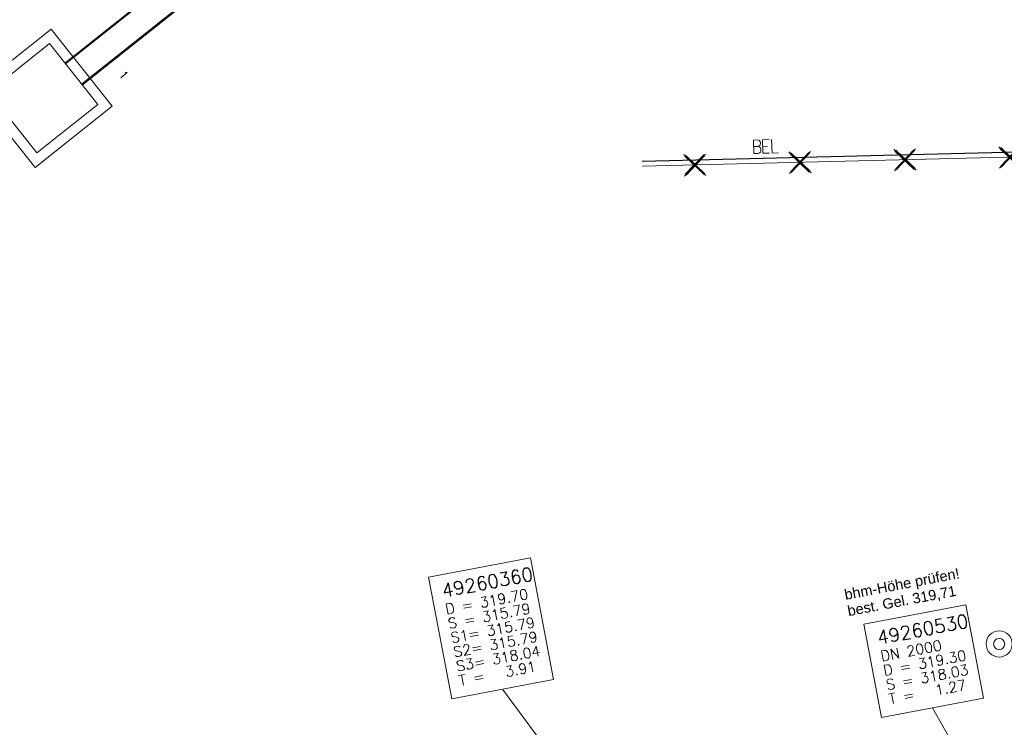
# Model space of a CAD drawing. Header units: metres. Extents: x -502 to 161, y -108 to 174.
# Tile 584 of 776: x -151 to -132, y 79 to 93. Entities that reach past the tile are written whole.
import ezdxf

# ---------------------------------------------------------------- set-up
doc = ezdxf.new("R2010")
doc.units = ezdxf.units.M
doc.header["$LTSCALE"] = 0.1
doc.layers.add('BRI31-005.07-5f08-Koordinierung Lageplan 4. BA Radstation - Seeterrasse 2023-05-31', color=7, linetype='Continuous')
doc.styles.add('Arial', font='arial.ttf')
doc.styles.add('Txt', font='txt_____.ttf')

# ---------------------------------------------------------------- blocks, each defined once
blk = doc.blocks.new('10011')
at = {"color": 190, "linetype": 'Continuous', "lineweight": 13, "true_color": 0x7f00ff, "transparency": 33554687}
for p, q in [((4.302568, 0.608018), (4.469535, 0.6081)), ((4.302568, 0.608018), (4.304235, 0.088154)), ((4.655568, 0.608018), (4.907582, 0.608142)), ((4.655568, 0.608018), (4.657235, 0.088154)), ((5.008568, 0.608018), (5.010235, 0.088154)), ((4.302693, 0.352595), (4.469661, 0.352677)), ((4.302824, 0.088154), (4.469791, 0.088236)), ((4.655694, 0.352595), (4.847467, 0.352689)), ((4.655824, 0.088154), (4.907837, 0.088278)), ((5.008823, 0.088154), (5.260838, 0.088278))]:
    blk.add_line(p, q, dxfattribs=at)
at = {"color": 190, "linetype": 'Continuous', "lineweight": 13, "true_color": 0x7f00ff, "transparency": 33554687, "flags": 128}
blk.add_lwpolyline([(4.469535, 0.6081), (4.530396, 0.585559), (4.557445, 0.540477), (4.569467, 0.480368), (4.566462, 0.43228), (4.546926, 0.393209), (4.513866, 0.367663), (4.469661, 0.352677), (4.531898, 0.330094), (4.573975, 0.298537), (4.585997, 0.238428), (4.581489, 0.182827), (4.567964, 0.136242), (4.52739, 0.103182), (4.469791, 0.088236)], dxfattribs=at)
blk = doc.blocks.new('1016')
at = {"color": 7, "linetype": 'Continuous', "lineweight": 9, "transparency": 33554687}
for p, q in [((0.703072, 0.277444), (1.257444, -0.276928)), ((1.257444, 0.277444), (0.703072, -0.276928))]:
    blk.add_line(p, q, dxfattribs=at)
at = {"color": 2, "linetype": 'Continuous', "lineweight": 20, "true_color": 0xffff00, "transparency": 33554687}
for p, q in [((1.212401, 0.25319), (0.727326, -0.231885)), ((0.727326, 0.232401), (1.212401, -0.252674)), ((0.748114, 0.25319), (1.23319, -0.231885)), ((1.23319, 0.232401), (0.748114, -0.252674))]:
    blk.add_line(p, q, dxfattribs=at)
blk = doc.blocks.new('916')
at = {"color": 7, "linetype": 'Continuous', "lineweight": 9, "transparency": 33554687}
for radius in [0.63, 0.27]:
    blk.add_circle((0, 0), radius, dxfattribs=at)

msp = doc.modelspace()

# ---------------------------------------------------------------- linework, layer by layer
at = {"layer": 'BRI31-005.07-5f08-Koordinierung Lageplan 4. BA Radstation - Seeterrasse 2023-05-31', "color": 7, "linetype": 'Continuous', "lineweight": 20, "transparency": 33554687}
msp.add_line((-135.852, 72.333), (-141.63, 80.132), dxfattribs=at)
msp.add_line((-135.852, 72.333), (-141.63, 80.132), dxfattribs=at)
at = {"layer": 'BRI31-005.07-5f08-Koordinierung Lageplan 4. BA Radstation - Seeterrasse 2023-05-31', "color": 150, "linetype": 'Continuous', "lineweight": 20, "true_color": 0x007fff, "transparency": 33554687}
msp.add_line((-132.466, 78.225), (-133.337, 79.776), dxfattribs=at)
msp.add_line((-132.466, 78.225), (-133.337, 79.776), dxfattribs=at)
at = {"layer": 'BRI31-005.07-5f08-Koordinierung Lageplan 4. BA Radstation - Seeterrasse 2023-05-31', "color": 150, "linetype": 'Continuous', "lineweight": 13, "true_color": 0x007fff, "transparency": 33554687, "flags": 128}
for points in [[(-149.739, 91.79), (-136.582, 102.244), (-136.918, 102.667), (-150.075, 92.213)], [(-149.739, 91.79), (-136.582, 102.244), (-136.918, 102.667), (-150.075, 92.213)], [(-149.739, 91.79), (-136.582, 102.244), (-136.918, 102.667), (-150.075, 92.213)], [(-149.739, 91.79), (-136.582, 102.244), (-136.918, 102.667), (-150.075, 92.213)], [(-149.751, 91.806), (-136.602, 102.254), (-136.913, 102.645), (-150.062, 92.197)], [(-149.751, 91.806), (-136.602, 102.254), (-136.913, 102.645), (-150.062, 92.197)], [(-149.751, 91.806), (-136.602, 102.254), (-136.913, 102.645), (-150.062, 92.197)], [(-149.751, 91.806), (-136.602, 102.254), (-136.913, 102.645), (-150.062, 92.197)]]:
    msp.add_lwpolyline(points, dxfattribs=at)
at = {"layer": 'BRI31-005.07-5f08-Koordinierung Lageplan 4. BA Radstation - Seeterrasse 2023-05-31', "color": 150, "linetype": 'Continuous', "lineweight": 20, "true_color": 0x007fff, "transparency": 33554687, "flags": 128}
for points in [[(-149.159, 91.382), (-150.647, 90.2), (-151.829, 91.688), (-150.341, 92.87), (-149.159, 91.382)], [(-149.159, 91.382), (-150.647, 90.2), (-151.829, 91.688), (-150.341, 92.87), (-149.159, 91.382)], [(-149.159, 91.382), (-150.647, 90.2), (-151.829, 91.688), (-150.341, 92.87), (-149.159, 91.382)], [(-149.159, 91.382), (-150.647, 90.2), (-151.829, 91.688), (-150.341, 92.87), (-149.159, 91.382)], [(-149.44, 91.414), (-150.615, 90.481), (-151.548, 91.656), (-150.373, 92.589), (-149.44, 91.414)], [(-149.44, 91.414), (-150.615, 90.481), (-151.548, 91.656), (-150.373, 92.589), (-149.44, 91.414)], [(-149.44, 91.414), (-150.615, 90.481), (-151.548, 91.656), (-150.373, 92.589), (-149.44, 91.414)], [(-149.44, 91.414), (-150.615, 90.481), (-151.548, 91.656), (-150.373, 92.589), (-149.44, 91.414)], [(-134.661, 81.391), (-132.696, 81.764), (-132.355, 79.962), (-134.32, 79.589), (-134.661, 81.391)], [(-134.661, 81.391), (-132.696, 81.764), (-132.355, 79.962), (-134.32, 79.589), (-134.661, 81.391)]]:
    msp.add_lwpolyline(points, dxfattribs=at)
at = {"layer": 'BRI31-005.07-5f08-Koordinierung Lageplan 4. BA Radstation - Seeterrasse 2023-05-31', "color": 190, "linetype": 'Continuous', "lineweight": 30, "true_color": 0x7f00ff, "transparency": 33554687, "flags": 128}
msp.add_lwpolyline([(-138.936, 90.322), (-102.4, 91.23), (-101.316, 87.777), (-99.924, 82.346), (-99.587, 81.832), (-99.26, 81.764), (-95.44, 83.301), (-81.891, 88.752), (-81.171, 88.901), (-72.771, 91.646), (-71.461, 92.121), (-71.116, 92.179), (-70.55, 92.101), (-70.011, 91.976), (-69.676, 91.51), (-67.831, 87.686), (-67.691, 87.425)], dxfattribs=at)
msp.add_lwpolyline([(-138.936, 90.322), (-102.4, 91.23), (-101.316, 87.777), (-99.924, 82.346), (-99.587, 81.832), (-99.26, 81.764), (-95.44, 83.301), (-81.891, 88.752), (-81.171, 88.901), (-72.771, 91.646), (-71.461, 92.121), (-71.116, 92.179), (-70.55, 92.101), (-70.011, 91.976), (-69.676, 91.51), (-67.831, 87.686), (-67.691, 87.425)], dxfattribs=at)
at = {"layer": 'BRI31-005.07-5f08-Koordinierung Lageplan 4. BA Radstation - Seeterrasse 2023-05-31', "color": 255, "linetype": 'Continuous', "lineweight": 9, "transparency": 33554687, "flags": 128}
msp.add_lwpolyline([(-67.779, 87.377), (-67.92, 87.641), (-69.762, 91.459), (-70.07, 91.887), (-70.568, 92.003), (-71.115, 92.078), (-71.436, 92.024), (-72.739, 91.551), (-81.145, 88.804), (-81.862, 88.656), (-95.403, 83.208), (-99.251, 81.66), (-99.648, 81.743), (-100.017, 82.305), (-101.412, 87.75), (-102.473, 91.128), (-138.934, 90.222)], dxfattribs=at)
msp.add_lwpolyline([(-67.779, 87.377), (-67.92, 87.641), (-69.762, 91.459), (-70.07, 91.887), (-70.568, 92.003), (-71.115, 92.078), (-71.436, 92.024), (-72.739, 91.551), (-81.145, 88.804), (-81.862, 88.656), (-95.403, 83.208), (-99.251, 81.66), (-99.648, 81.743), (-100.017, 82.305), (-101.412, 87.75), (-102.473, 91.128), (-138.934, 90.222)], dxfattribs=at)
at = {"layer": 'BRI31-005.07-5f08-Koordinierung Lageplan 4. BA Radstation - Seeterrasse 2023-05-31', "color": 7, "linetype": 'Continuous', "lineweight": 13, "transparency": 33554687, "flags": 128}
for points in [[(-143.058, 82.298), (-141.093, 82.671), (-140.647, 80.319), (-142.612, 79.946), (-143.058, 82.298)], [(-143.058, 82.298), (-141.093, 82.671), (-140.647, 80.319), (-142.612, 79.946), (-143.058, 82.298)], [(-134.661, 81.391), (-132.696, 81.764), (-132.355, 79.962), (-134.32, 79.589), (-134.661, 81.391)], [(-134.661, 81.391), (-132.696, 81.764), (-132.355, 79.962), (-134.32, 79.589), (-134.661, 81.391)]]:
    msp.add_lwpolyline(points, dxfattribs=at)
at = {"layer": 'BRI31-005.07-5f08-Koordinierung Lageplan 4. BA Radstation - Seeterrasse 2023-05-31', "color": 7, "linetype": 'Continuous', "lineweight": 20, "transparency": 33554687, "flags": 128}
msp.add_lwpolyline([(-143.058, 82.298), (-141.093, 82.671), (-140.647, 80.319), (-142.612, 79.946), (-143.058, 82.298)], dxfattribs=at)
msp.add_lwpolyline([(-143.058, 82.298), (-141.093, 82.671), (-140.647, 80.319), (-142.612, 79.946), (-143.058, 82.298)], dxfattribs=at)

# ---------------------------------------------------------------- block references
at = {"layer": 'BRI31-005.07-5f08-Koordinierung Lageplan 4. BA Radstation - Seeterrasse 2023-05-31', "color": 7, "transparency": 33554687}
for name, p, xscale, yscale, zscale, rotation in [('10011', (-138.937, 90.372), 0.5, 0.5, 0.5, 1.423633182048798), ('10011', (-138.937, 90.372), 0.5, 0.5, 0.5, 1.423633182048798), ('1016', (-131.109, 90.416), 0.75, 0.75, 0.75, 181.4236358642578), ('1016', (-131.109, 90.416), 0.75, 0.75, 0.75, 181.4236358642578), ('1016', (-137.186, 90.265), 0.75, 0.75, 0.75, 181.4236358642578), ('1016', (-137.186, 90.265), 0.75, 0.75, 0.75, 181.4236358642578), ('1016', (-135.16, 90.316), 0.75, 0.75, 0.75, 181.4236358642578), ('1016', (-135.16, 90.316), 0.75, 0.75, 0.75, 181.4236358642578), ('1016', (-133.135, 90.366), 0.75, 0.75, 0.75, 181.4236358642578), ('1016', (-133.135, 90.366), 0.75, 0.75, 0.75, 181.4236358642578)]:
    msp.add_blockref(name, p, dxfattribs=dict(at, xscale=xscale, yscale=yscale, zscale=zscale, rotation=rotation))
at = {"layer": 'BRI31-005.07-5f08-Koordinierung Lageplan 4. BA Radstation - Seeterrasse 2023-05-31', "color": 7, "transparency": 33554687, "xscale": 0.4, "yscale": 0.4, "zscale": 0.4}
msp.add_blockref('916', (-132.053, 81.006), dxfattribs=at)

# ---------------------------------------------------------------- texts
at = {"layer": 'BRI31-005.07-5f08-Koordinierung Lageplan 4. BA Radstation - Seeterrasse 2023-05-31', "color": 1, "true_color": 0xff0000, "transparency": 33554687, "attachment_point": 1, "rotation": 10.737, "line_spacing_factor": 0.25}
for s, insert, char_height, style in [('OK Dammbalken', (-153.732, 93.079), 0.3, 'Txt'), ('OK Dammbalken', (-153.732, 93.079), 0.3, 'Txt'), ('bhm-Höhe prüfen!', (-135.054, 82.052), 0.2, 'Arial'), ('bhm-Höhe prüfen!', (-135.054, 82.052), 0.2, 'Arial'), ('best. Gel. 319,71', (-134.995, 81.738), 0.2, 'Arial'), ('best. Gel. 319,71', (-134.995, 81.738), 0.2, 'Arial')]:
    msp.add_mtext(s, dxfattribs=dict(at, insert=insert, char_height=char_height, style=style))
at = {"layer": 'BRI31-005.07-5f08-Koordinierung Lageplan 4. BA Radstation - Seeterrasse 2023-05-31', "color": 150, "true_color": 0x007fff, "transparency": 33554687, "attachment_point": 1, "line_spacing_factor": 0.25, "style": 'Txt'}
for s, insert, char_height, rotation in [('1', (-148.917, 92.09), 0.16, 308.4689), ('1', (-148.917, 92.09), 0.16, 308.4689), ('1', (-148.917, 92.09), 0.16, 308.4689), ('1', (-148.917, 92.09), 0.16, 308.4689), ('49260530', (-134.428, 81.251), 0.26, 10.737), ('49260530', (-134.428, 81.251), 0.26, 10.737), ('DN 2000', (-134.354, 80.864), 0.2, 10.737), ('DN 2000', (-134.354, 80.864), 0.2, 10.737), ('D = 319.30', (-134.302, 80.588), 0.2, 10.737), ('D = 319.30', (-134.302, 80.588), 0.2, 10.737), ('S = 318.03', (-134.25, 80.313), 0.2, 10.737), ('S = 318.03', (-134.25, 80.313), 0.2, 10.737), ('T =   1.27', (-134.198, 80.038), 0.2, 10.737), ('T =   1.27', (-134.198, 80.038), 0.2, 10.737)]:
    msp.add_mtext(s, dxfattribs=dict(at, insert=insert, char_height=char_height, rotation=rotation))
at = {"layer": 'BRI31-005.07-5f08-Koordinierung Lageplan 4. BA Radstation - Seeterrasse 2023-05-31', "color": 7, "transparency": 33554687, "attachment_point": 1, "rotation": 10.737, "line_spacing_factor": 0.25, "style": 'Txt'}
for s, insert, char_height in [('49260360', (-142.825, 82.158), 0.26), ('49260360', (-142.825, 82.158), 0.26), ('D = 319.70', (-142.751, 81.771), 0.2), ('D = 319.70', (-142.751, 81.771), 0.2), ('S = 315.79', (-142.699, 81.495), 0.2), ('S = 315.79', (-142.699, 81.495), 0.2), ('S1= 315.79', (-142.647, 81.22), 0.2), ('S1= 315.79', (-142.647, 81.22), 0.2), ('S2= 315.79', (-142.595, 80.945), 0.2), ('S2= 315.79', (-142.595, 80.945), 0.2), ('S3= 318.04', (-142.543, 80.67), 0.2), ('S3= 318.04', (-142.543, 80.67), 0.2), ('T =   3.91', (-142.49, 80.395), 0.2), ('T =   3.91', (-142.49, 80.395), 0.2)]:
    msp.add_mtext(s, dxfattribs=dict(at, insert=insert, char_height=char_height))

doc.saveas('drawing.dxf')
